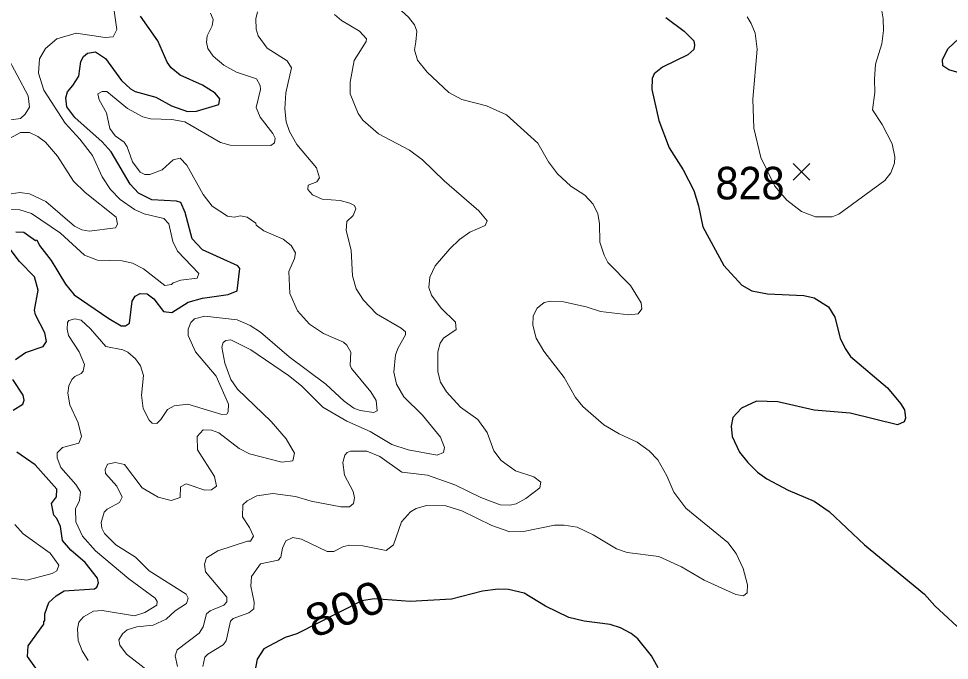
# Model space of a CAD drawing. Extents: x 265 to 291.4, y 7731.5 to 7759.6.
# Drawn here: x 272.004 to 274.292, y 7754.627 to 7756.204 of the extents above; entities that cross this region are included whole.
import ezdxf
from ezdxf.enums import TextEntityAlignment as Align

# ---------------------------------------------------------------- set-up
doc = ezdxf.new("R2010")
doc.units = 0
doc.header["$LTSCALE"] = 0.032
for name, color, linetype, lineweight in [('1', 7, 'Continuous', 25), ('2', 7, 'Continuous', 13), ('21', 7, 'Continuous', 25), ('61', 7, 'Continuous', 13)]:
    doc.layers.add(name, color=color, linetype=linetype, lineweight=lineweight)

msp = doc.modelspace()

# ---------------------------------------------------------------- linework, layer by layer
at = {"layer": '1'}
for points in [[(272.2563, 7755.4492), (272.2674, 7755.4492), (272.277, 7755.4555), (272.2833, 7755.5096), (272.2913, 7755.5216), (272.3032, 7755.5287), (272.3207, 7755.5279), (272.3366, 7755.5152), (272.3605, 7755.4842), (272.3812, 7755.4818), (272.421, 7755.5072), (272.456, 7755.5168), (272.5196, 7755.5263), (272.5419, 7755.5351), (272.5482, 7755.59), (272.5435, 7755.5963), (272.456, 7755.6361), (272.4313, 7755.6624), (272.4138, 7755.7276), (272.4034, 7755.7523), (272.3923, 7755.7554), (272.3319, 7755.7586), (272.2993, 7755.7753), (272.2786, 7755.7968), (272.2316, 7755.8764), (272.2101, 7755.901), (272.1425, 7755.9607), (272.1226, 7755.9869), (272.1203, 7756.0092), (272.1242, 7756.0243), (272.1378, 7756.0394), (272.1521, 7756.0625), (272.1576, 7756.0983), (272.164, 7756.111), (272.1736, 7756.119), (272.1935, 7756.1221), (272.2181, 7756.1062), (272.2571, 7756.0522), (272.2793, 7756.0315), (272.2905, 7756.0251), (272.3414, 7756.0108), (272.3804, 7755.9893), (272.4194, 7755.9758), (272.4417, 7755.9766), (272.4965, 7755.9925), (272.4989, 7756.0068), (272.4878, 7756.0211), (272.456, 7756.0402), (272.4019, 7756.0649), (272.3796, 7756.0832), (272.3692, 7756.0967), (272.347, 7756.1492), (272.304, 7756.2097)], [(273.5951, 7756.2065), (273.6404, 7756.1731), (273.6635, 7756.1492), (273.6659, 7756.1388), (273.6643, 7756.1277), (273.6492, 7756.115), (273.5872, 7756.0848), (273.5665, 7756.0681), (273.5617, 7756.0569), (273.5609, 7756.0299), (273.5776, 7755.9535), (273.603, 7755.8867), (273.638, 7755.8326), (273.6635, 7755.7817), (273.6754, 7755.7435), (273.6858, 7755.6926), (273.7375, 7755.5971), (273.782, 7755.5486), (273.8067, 7755.5351), (273.8449, 7755.5279), (273.934, 7755.5239), (273.9594, 7755.5176), (273.9952, 7755.4953), (274.0103, 7755.4699), (274.0239, 7755.419), (274.0358, 7755.3935)], [(274.3214, 7756.0688), (274.2904, 7756.0784), (274.276, 7756.0879), (274.2752, 7756.1031), (274.2887, 7756.1301), (274.327, 7756.1659)], [(271.9978, 7755.6798), (272.0169, 7755.6791), (272.0463, 7755.6584), (272.0495, 7755.66)], [(272.0495, 7755.66), (272.0558, 7755.6465), (272.0845, 7755.6099), (272.1195, 7755.551), (272.1409, 7755.5255), (272.2261, 7755.4667), (272.2563, 7755.4492)], [(271.9969, 7755.3664), (272.0216, 7755.3831), (272.0646, 7755.3982), (272.0733, 7755.4102), (272.0686, 7755.4317), (272.0463, 7755.4762), (272.0439, 7755.4874), (272.0526, 7755.5367), (272.0439, 7755.5693), (272.0065, 7755.6067), (271.9787, 7755.6441)], [(274.0358, 7755.3935), (274.0493, 7755.3736), (274.14, 7755.2964), (274.1718, 7755.2583), (274.1814, 7755.2424), (274.1845, 7755.2225), (274.1805, 7755.2129)], [(271.9914, 7755.2416), (272.0145, 7755.2566), (272.0184, 7755.2662), (272.016, 7755.2789), (271.9906, 7755.3171)], [(274.1805, 7755.2129), (274.1647, 7755.2057), (274.0485, 7755.2344), (273.9594, 7755.2415), (273.8703, 7755.2622), (273.8178, 7755.2638), (273.7812, 7755.2471), (273.7597, 7755.224), (273.7558, 7755.2026), (273.7582, 7755.1771), (273.7765, 7755.1389), (273.7963, 7755.1135), (273.8202, 7755.0896), (273.8433, 7755.0729), (273.8958, 7755.045), (273.9594, 7755.018), (273.9968, 7754.9925), (274.0835, 7754.9106), (274.2307, 7754.7897), (274.2561, 7754.7611), (274.3325, 7754.6903)], [(272.0837, 7754.5566), (272.0264, 7754.6362), (272.028, 7754.6624), (272.0662, 7754.7157), (272.0662, 7754.7229), (272.0693, 7754.7245), (272.0693, 7754.7412), (272.0789, 7754.769), (272.0964, 7754.7857), (272.1163, 7754.7977), (272.1911, 7754.8024), (272.1966, 7754.8072), (272.2006, 7754.8176), (272.1982, 7754.8287), (272.168, 7754.8677), (272.133, 7754.8979), (272.1123, 7754.9218), (272.1075, 7754.956), (272.0988, 7754.9759), (272.0908, 7754.9838), (272.0853, 7755.0124), (272.0972, 7755.0292), (272.098, 7755.0475), (272.0455, 7755.1071), (272.0001, 7755.1389)], [(273.576, 7754.6083), (273.5601, 7754.6378), (273.5259, 7754.6799), (273.51, 7754.6927), (273.4837, 7754.707), (273.4583, 7754.7149), (273.3946, 7754.7237), (273.3565, 7754.7324), (273.2992, 7754.7603), (273.2467, 7754.7921), (273.2085, 7754.8008), (273.183, 7754.8016), (273.1449, 7754.7969), (273.0685, 7754.777), (272.9667, 7754.7714), (272.8784, 7754.7778), (272.8483, 7754.7732), (272.6883, 7754.6919), (272.6596, 7754.6831), (272.6071, 7754.6553), (272.5904, 7754.6298), (272.584, 7754.5956)]]:
    msp.add_lwpolyline(points, dxfattribs=at)
at = {"layer": '2'}
for points in [[(272.981, 7756.1468), (272.9831, 7756.1728), (272.9774, 7756.189), (272.963, 7756.2074), (272.9189, 7756.2468), (272.8968, 7756.274), (272.8914, 7756.2851), (272.8904, 7756.3076), (272.9001, 7756.3281), (272.9208, 7756.3357), (272.9517, 7756.3289), (272.9826, 7756.3), (272.998, 7756.2684), (273.0105, 7756.254), (273.0293, 7756.2436), (273.0522, 7756.241)], [(273.7948, 7756.2081), (273.8051, 7756.1922), (273.8147, 7756.1683), (273.8194, 7756.1285), (273.8091, 7756.006), (273.8115, 7755.9344), (273.8282, 7755.8628), (273.8628, 7755.7921), (273.8927, 7755.7575), (273.9284, 7755.73), (273.9626, 7755.7165), (274.004, 7755.7165), (274.0199, 7755.7236), (274.1329, 7755.8063), (274.148, 7755.8247), (274.1567, 7755.8485), (274.1575, 7755.8644), (274.1511, 7755.8962), (274.1265, 7755.944), (274.1034, 7755.9798), (274.1091, 7756.0223), (274.1078, 7756.0555), (274.1106, 7756.0919), (274.1257, 7756.142), (274.1297, 7756.1747), (274.1289, 7756.2033), (274.1138, 7756.2972)], [(271.9643, 7755.7347), (272.0073, 7755.734), (272.036, 7755.7252), (272.1076, 7755.6767), (272.1664, 7755.6226), (272.1982, 7755.6107), (272.2587, 7755.6091), (272.2842, 7755.6027), (272.3112, 7755.5892), (272.3637, 7755.5478), (272.3804, 7755.5502), (272.3844, 7755.555), (272.4035, 7755.5613), (272.4432, 7755.5661), (272.4472, 7755.5773), (272.3947, 7755.6321), (272.3836, 7755.656), (272.374, 7755.6998), (272.3613, 7755.7125), (272.3128, 7755.7244), (272.2889, 7755.7347), (272.2539, 7755.7594), (272.23, 7755.7841), (272.2102, 7755.8151), (272.1863, 7755.8676), (272.1553, 7755.9074), (272.1187, 7755.9471), (272.0662, 7756.0283), (272.0535, 7756.0697), (272.0558, 7756.1055), (272.0702, 7756.1301), (272.0988, 7756.154), (272.1457, 7756.1683), (272.2173, 7756.1579), (272.2372, 7756.1595), (272.246, 7756.177), (272.2388, 7756.2288)], [(272.5912, 7756.2208), (272.5872, 7756.2033), (272.588, 7756.1778), (272.5928, 7756.1619), (272.6151, 7756.1317)], [(272.5244, 7755.8931), (272.6246, 7755.8923), (272.6334, 7755.8986), (272.6349, 7755.9098), (272.6294, 7755.9217), (272.5984, 7755.9615), (272.588, 7755.9853), (272.5992, 7756.0299), (272.5984, 7756.0394), (272.5888, 7756.0561), (272.5403, 7756.072), (272.5085, 7756.0895), (272.4822, 7756.1118), (272.4695, 7756.1301), (272.4663, 7756.146), (272.4679, 7756.1619), (272.4798, 7756.1858), (272.483, 7756.2017), (272.4758, 7756.2176)], [(272.7805, 7756.2144), (272.798, 7756.1993), (272.8426, 7756.1731), (272.8593, 7756.154), (272.8585, 7756.1476), (272.829, 7756.1007), (272.8195, 7756.0474), (272.8195, 7756.0195), (272.8386, 7755.971), (272.8505, 7755.9543), (272.8887, 7755.9209), (272.9651, 7755.8803), (272.9969, 7755.8573), (273.0502, 7755.8056), (273.1353, 7755.7316), (273.156, 7755.7069), (273.1512, 7755.6958), (273.1138, 7755.6791), (273.0884, 7755.6608), (273.0645, 7755.6385), (273.0279, 7755.5963), (273.0152, 7755.5685), (273.0128, 7755.5431), (273.0192, 7755.524), (273.043, 7755.4921), (273.078, 7755.4579), (273.0796, 7755.4404), (273.0486, 7755.4189), (273.0406, 7755.4062), (273.0351, 7755.3855), (273.0351, 7755.3362), (273.0414, 7755.3108), (273.0558, 7755.2869), (273.0908, 7755.2495), (273.1329, 7755.2185), (273.156, 7755.1867), (273.1727, 7755.1421), (273.1902, 7755.1183), (273.226, 7755.0928), (273.2706, 7755.0777), (273.288, 7755.065), (273.2857, 7755.0506), (273.2507, 7755.0244), (273.2276, 7755.0117), (273.2117, 7755.0085), (273.1878, 7755.0093), (273.1401, 7755.0268), (273.0765, 7755.0586), (273.0096, 7755.0817), (272.946, 7755.0896), (272.8919, 7755.1278), (272.8601, 7755.1413)], [(272.6151, 7756.1317), (272.6644, 7756.0999), (272.6755, 7756.0832), (272.6612, 7756.0219), (272.6588, 7755.9822), (272.662, 7755.9503), (272.6699, 7755.9265)], [(273.7956, 7754.8128), (273.7852, 7754.8526), (273.7677, 7754.8899), (273.7478, 7754.9162), (273.6444, 7755.0013), (273.615, 7755.0403), (273.5975, 7755.0801), (273.5752, 7755.1199), (273.5545, 7755.1421), (273.5243, 7755.1628), (273.4805, 7755.1835), (273.4424, 7755.2058), (273.3907, 7755.2511), (273.3732, 7755.2726), (273.3453, 7755.3219), (273.2952, 7755.3871), (273.2761, 7755.419), (273.2682, 7755.4508), (273.269, 7755.4738), (273.2785, 7755.4921), (273.296, 7755.5064), (273.3119, 7755.5096), (273.3437, 7755.508), (273.3994, 7755.4961), (273.4344, 7755.4842), (273.5044, 7755.4762), (273.5267, 7755.4786), (273.5362, 7755.4905), (273.5346, 7755.5057), (273.5084, 7755.5478), (273.4527, 7755.6043), (273.4432, 7755.6226), (273.4328, 7755.6544), (273.432, 7755.7006), (273.428, 7755.7244), (273.4161, 7755.7483), (273.3962, 7755.7698), (273.362, 7755.792), (273.3286, 7755.8223), (273.3071, 7755.8517), (273.2809, 7755.8978), (273.2037, 7755.9678), (273.1544, 7755.9893), (273.094, 7756.0052), (273.0621, 7756.0227), (273.0088, 7756.072), (272.985, 7756.1015), (272.9778, 7756.1269), (272.981, 7756.1468)], [(272.1306, 7755.2551), (272.1258, 7755.2837), (272.1282, 7755.3012), (272.1354, 7755.3171), (272.1425, 7755.3243), (272.1585, 7755.3322), (272.1632, 7755.3378), (272.1664, 7755.3537), (272.1529, 7755.3855), (272.1274, 7755.4253), (272.1235, 7755.4412), (272.1242, 7755.4571), (272.1282, 7755.4619), (272.1426, 7755.4659), (272.1585, 7755.4627), (272.1815, 7755.442), (272.2189, 7755.3983), (272.2603, 7755.3903), (272.273, 7755.3847), (272.2921, 7755.368), (272.304, 7755.3505), (272.3112, 7755.3267), (272.3064, 7755.2789), (272.3104, 7755.2455), (272.3255, 7755.2169), (272.3327, 7755.2097), (272.3438, 7755.2089), (272.3541, 7755.2185), (272.3701, 7755.2431), (272.3868, 7755.2527), (272.4202, 7755.2567), (272.5037, 7755.2312), (272.5164, 7755.232), (272.5196, 7755.2376), (272.5204, 7755.2567), (272.4902, 7755.3251), (272.4393, 7755.3855), (272.421, 7755.4253), (272.421, 7755.4412), (272.4281, 7755.4571), (272.4369, 7755.4659), (272.4623, 7755.473), (272.5419, 7755.4635), (272.5737, 7755.45), (272.5992, 7755.4333), (272.6692, 7755.3728), (272.7599, 7755.306), (272.8044, 7755.2638), (272.8283, 7755.2471), (272.8442, 7755.2408), (272.8776, 7755.236), (272.8855, 7755.24), (272.8831, 7755.2654), (272.8704, 7755.2869), (272.8227, 7755.3442), (272.8195, 7755.3521), (272.8211, 7755.384), (272.8107, 7755.4015), (272.8028, 7755.4086), (272.7535, 7755.4301), (272.7193, 7755.4531), (272.6898, 7755.4858), (272.6707, 7755.5287), (272.6684, 7755.5828), (272.6827, 7755.6146), (272.6851, 7755.6282), (272.6747, 7755.6465), (272.6548, 7755.6616), (272.6071, 7755.6822), (272.588, 7755.6966), (272.5872, 7755.7013), (272.5658, 7755.7157), (272.5498, 7755.7196), (272.5339, 7755.7164), (272.518, 7755.7188), (272.4798, 7755.7427), (272.4583, 7755.7721), (272.4178, 7755.8437), (272.4011, 7755.8612), (272.3844, 7755.8573), (272.3573, 7755.8326), (272.3271, 7755.8207), (272.3144, 7755.8207), (272.3032, 7755.827), (272.2841, 7755.8517), (272.2714, 7755.8891), (272.2642, 7755.9002), (272.242, 7755.9161), (272.2285, 7755.9336), (272.2205, 7755.9726), (272.2022, 7756.0044), (272.199, 7756.0195), (272.2094, 7756.0251), (272.2213, 7756.0251), (272.2722, 7755.9829)], [(272.2722, 7755.9829), (272.3096, 7755.9623), (272.3287, 7755.9575), (272.3812, 7755.9559), (272.413, 7755.9503), (272.5005, 7755.8994), (272.5244, 7755.8931)], [(271.966, 7755.9002), (272.0089, 7755.9241), (272.0312, 7755.9241), (272.0519, 7755.9145), (272.0702, 7755.9002), (272.1004, 7755.866), (272.1394, 7755.8048), (272.168, 7755.7769), (272.2444, 7755.7157), (272.2475, 7755.699), (272.2428, 7755.6902), (272.1776, 7755.6814), (272.1601, 7755.6846), (272.1418, 7755.6942), (272.071, 7755.7546), (272.0312, 7755.7737), (272.0073, 7755.7769), (271.9755, 7755.7721)], [(272.6699, 7755.9265), (272.6882, 7755.8947), (272.7368, 7755.8374), (272.7439, 7755.8127), (272.7376, 7755.8032), (272.7161, 7755.7944), (272.7153, 7755.7841), (272.7264, 7755.7713), (272.7503, 7755.7602), (272.7949, 7755.757), (272.8187, 7755.7507), (272.8299, 7755.7443), (272.833, 7755.7363), (272.8267, 7755.7204), (272.8115, 7755.7053), (272.8092, 7755.6831), (272.8219, 7755.6353), (272.8251, 7755.5717), (272.8338, 7755.5399), (272.8521, 7755.512), (272.8839, 7755.4786), (272.9444, 7755.4436), (272.9555, 7755.4341), (272.9555, 7755.4269), (272.9372, 7755.3951), (272.9309, 7755.3776), (272.9269, 7755.3354), (272.9333, 7755.306), (272.9515, 7755.2742), (272.9969, 7755.2296), (273.0414, 7755.1755), (273.051, 7755.1501), (273.0486, 7755.1381), (273.0335, 7755.131), (272.9619, 7755.1445), (272.9221, 7755.1572), (272.8688, 7755.189), (272.8108, 7755.2145), (272.7519, 7755.2495), (272.6994, 7755.3012), (272.6676, 7755.3267), (272.5753, 7755.3903), (272.526, 7755.4142), (272.514, 7755.4126), (272.5069, 7755.4078), (272.5037, 7755.3967), (272.5116, 7755.3569), (272.526, 7755.3171), (272.5427, 7755.2933), (272.6254, 7755.2137), (272.662, 7755.1716), (272.6827, 7755.1365), (272.6787, 7755.1175), (272.6517, 7755.1143), (272.5721, 7755.1342), (272.5467, 7755.1477), (272.4965, 7755.1859), (272.4782, 7755.193), (272.4583, 7755.1938), (272.4432, 7755.1771), (272.444, 7755.1445), (272.4862, 7755.0785), (272.491, 7755.0554), (272.4782, 7755.0459), (272.4623, 7755.0451), (272.4162, 7755.061), (272.4027, 7755.053), (272.4011, 7755.0268), (272.3796, 7755.0196), (272.3478, 7755.0284), (272.308, 7755.0506), (272.265, 7755.1079), (272.2428, 7755.1135), (272.2229, 7755.1087), (272.2173, 7755.096), (272.2181, 7755.0864), (272.246, 7755.0554), (272.2587, 7755.0283), (272.2523, 7755.0148), (272.2221, 7754.9981), (272.2149, 7754.991), (272.207, 7754.9655), (272.2086, 7754.952), (272.2157, 7754.9385), (272.2436, 7754.9106), (272.2921, 7754.8804), (272.3255, 7754.847), (272.4162, 7754.7897), (272.421, 7754.7802), (272.417, 7754.7667), (272.3892, 7754.7483), (272.3669, 7754.7285), (272.3351, 7754.7133), (272.2953, 7754.7094), (272.2714, 7754.7022)], [(272.0996, 7755.1246), (272.0996, 7755.1366), (272.1123, 7755.1501), (272.1521, 7755.1604), (272.1592, 7755.1771), (272.1505, 7755.2105), (272.1306, 7755.2551)], [(272.1752, 7754.6267), (272.1608, 7754.6505), (272.1505, 7754.676), (272.1489, 7754.7046), (272.1521, 7754.7205), (272.164, 7754.734), (272.1887, 7754.7476), (272.2094, 7754.7491), (272.2889, 7754.7364), (272.3144, 7754.7444), (272.3438, 7754.7627), (272.3446, 7754.7714), (272.3398, 7754.7801), (272.2754, 7754.8271), (272.1935, 7754.8963), (272.1616, 7754.9321), (272.1449, 7754.9671), (272.1441, 7754.9997), (272.1537, 7755.0196), (272.1569, 7755.0411), (272.1449, 7755.0594), (272.1083, 7755.1008), (272.0996, 7755.1246)], [(272.8601, 7755.1413), (272.8203, 7755.1413), (272.8116, 7755.1381), (272.806, 7755.131), (272.8012, 7755.1135), (272.8052, 7755.0817), (272.8267, 7755.0419)], [(272.8267, 7755.0419), (272.8298, 7755.026), (272.8275, 7755.0125), (272.8179, 7755.0045), (272.7964, 7755.0045), (272.7233, 7755.018), (272.6851, 7755.0299), (272.6294, 7755.0371), (272.5896, 7755.0315), (272.5658, 7755.0188), (272.5554, 7755.0093), (272.5546, 7754.9798), (272.5721, 7754.9536), (272.5817, 7754.9321), (272.5745, 7754.9202), (272.5673, 7754.9202), (272.4942, 7754.8963), (272.4663, 7754.8788), (272.4615, 7754.8637), (272.4639, 7754.8446), (272.5164, 7754.7826), (272.5164, 7754.7706), (272.5085, 7754.7627), (272.4751, 7754.7483), (272.4663, 7754.7412), (272.4583, 7754.7094), (272.448, 7754.6935), (272.3939, 7754.6529), (272.3891, 7754.6378), (272.3947, 7754.6123)], [(272.4568, 7754.6123), (272.4623, 7754.6346), (272.4695, 7754.6426), (272.5069, 7754.6648), (272.5148, 7754.6752), (272.5252, 7754.7237), (272.5315, 7754.7301), (272.5705, 7754.7436), (272.5825, 7754.7539), (272.5832, 7754.7698), (272.5753, 7754.8096), (272.5769, 7754.8327), (272.5992, 7754.8645), (272.6421, 7754.8732), (272.6485, 7754.8804), (272.6532, 7754.9027), (272.6612, 7754.921), (272.6787, 7754.9289), (272.6994, 7754.9249), (272.763, 7754.8947), (272.7789, 7754.8947), (272.8028, 7754.9067), (272.8187, 7754.9098), (272.8505, 7754.9082), (272.9078, 7754.8971), (272.9261, 7754.9106), (272.9452, 7754.9671), (272.9675, 7754.9918), (272.9818, 7755.0005), (273.0065, 7755.0077), (273.0542, 7755.0069), (273.094, 7754.9942), (273.1671, 7754.9584), (273.2117, 7754.9432), (273.2451, 7754.944), (273.3215, 7754.9592), (273.3453, 7754.9592), (273.3771, 7754.9544), (273.4169, 7754.9353), (273.4742, 7754.9011), (273.4997, 7754.8923), (273.5776, 7754.882)], [(271.9866, 7754.8287), (272.0248, 7754.8239), (272.0869, 7754.8406), (272.0988, 7754.847), (272.1036, 7754.8613), (272.0821, 7754.89), (272.0153, 7754.9377), (271.9954, 7754.9607)], [(273.5776, 7754.882), (273.6333, 7754.8565), (273.689, 7754.8239), (273.7669, 7754.7889), (273.786, 7754.7857), (273.7948, 7754.7929), (273.7956, 7754.8128)], [(272.2714, 7754.7022), (272.2595, 7754.6919), (272.2507, 7754.6776), (272.2531, 7754.664), (272.2698, 7754.6418), (272.3414, 7754.5869), (272.3788, 7754.5503)]]:
    msp.add_lwpolyline(points, dxfattribs=at)
msp.add_lwpolyline([(271.7599, 7756.0744), (271.7623, 7756.0999), (271.7703, 7756.1094), (271.7894, 7756.1158), (271.8053, 7756.1158), (271.8514, 7756.1062), (271.8745, 7756.115), (271.8872, 7756.1325), (271.9039, 7756.146), (271.9294, 7756.1476), (271.9445, 7756.1436), (271.9739, 7756.1158), (272.028, 7756.014), (272.0312, 7755.9861), (272.0208, 7755.9694), (272.0089, 7755.9583), (271.9612, 7755.9519), (271.923, 7755.9344), (271.8912, 7755.9336), (271.8435, 7755.9495), (271.8204, 7755.9638), (271.8029, 7755.9869)], close=True, dxfattribs=at)
at = {"layer": '21'}
for p, q in [((273.908, 7755.8479), (273.9492, 7755.8067)), ((273.9492, 7755.8479), (273.908, 7755.8067))]:
    msp.add_line(p, q, dxfattribs=at)

# ---------------------------------------------------------------- texts
at = {"layer": '61', "width": 0.95}
msp.add_text('828', height=0.08, dxfattribs=at).set_placement((273.802, 7755.7597), align=Align.CENTER)
at = {"layer": '61', "width": 1.1}
msp.add_text('800', height=0.08, rotation=21.571, dxfattribs=at).set_placement((272.8214, 7754.7167), align=Align.CENTER)

doc.saveas('drawing.dxf')
